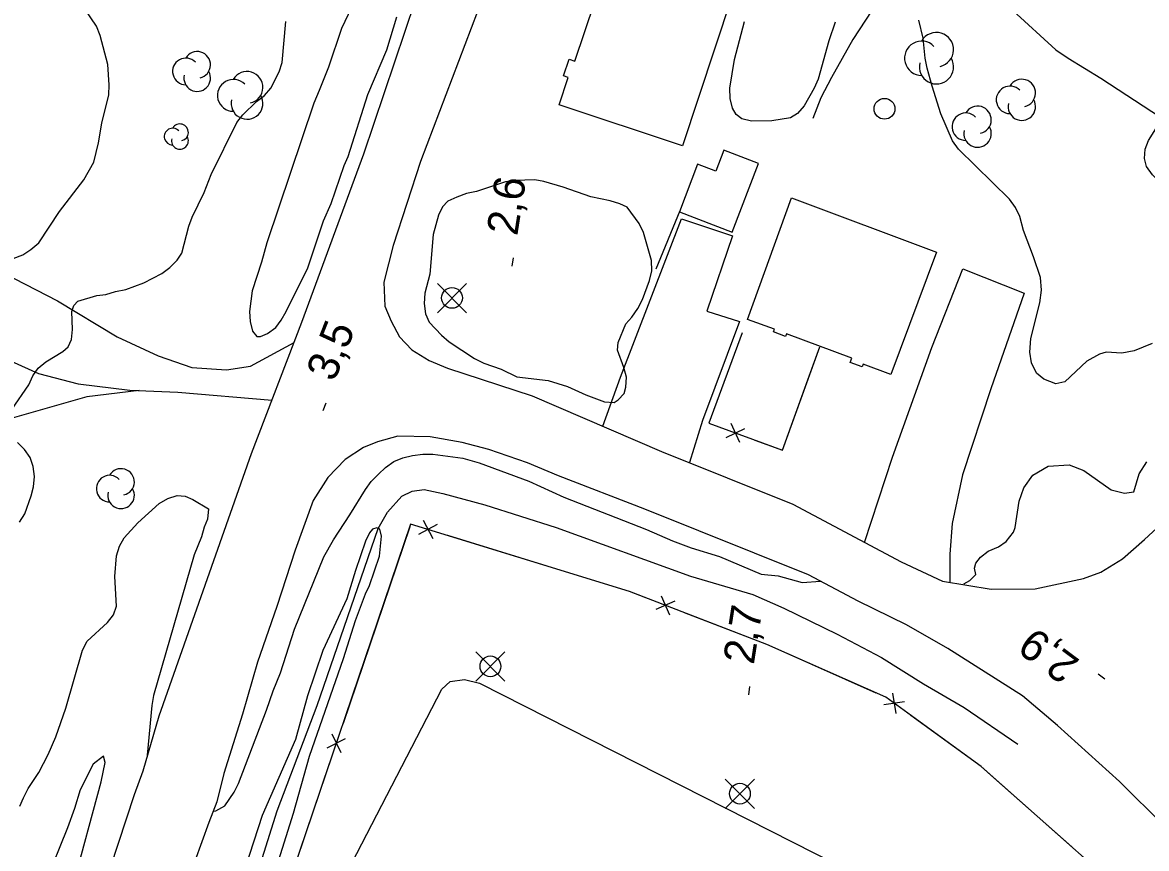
# Model space of a CAD drawing. Extents: x 282461 to 284471, y 5554090 to 5557646.
# Drawn here: x 283064.7 to 283172.9, y 5555536.8 to 5555616.3 of the extents above; entities that cross this region are included whole.
import ezdxf

# ---------------------------------------------------------------- set-up
doc = ezdxf.new("R2010")
doc.units = 0
for name, color, linetype in [('Niveau 1', 7, 'Continuous'), ('Niveau 19', 7, 'Continuous'), ('Niveau 2', 7, 'Continuous'), ('Niveau 21', 7, 'Continuous'), ('Niveau 22', 7, 'Continuous'), ('Niveau 3', 7, 'Continuous'), ('Niveau 31', 7, 'Continuous'), ('Niveau 36', 7, 'Continuous'), ('Niveau 37', 7, 'Continuous'), ('Niveau 4', 7, 'Continuous'), ('Niveau 44', 7, 'Continuous')]:
    doc.layers.add(name, color=color, linetype=linetype)

msp = doc.modelspace()

# ---------------------------------------------------------------- linework, layer by layer
at = {"layer": 'Niveau 1'}
msp.add_lwpolyline([(283063.76, 5555593.6), (283064.68, 5555593.96), (283065.48, 5555594.48), (283066.23, 5555595.12), (283068.22, 5555598.13), (283070.56, 5555601.2), (283071.52, 5555602.88), (283071.97, 5555604.73), (283072.29, 5555606.64), (283072.96, 5555609.35), (283073.01, 5555610.33), (283072.87, 5555612.29), (283072.15, 5555615.06), (283071.79, 5555615.98), (283070.68, 5555617.58)], dxfattribs=at)
at = {"layer": 'Niveau 19'}
for points in [[(283120.53, 5555577.47), (283122.23, 5555582.21), (283128.1, 5555597.44), (283133.03, 5555595.79), (283130.56, 5555588.56), (283133.7, 5555587.54), (283130.14, 5555578.04), (283128.88, 5555573.98)], [(283145.73, 5555566.3), (283148.41, 5555574.49), (283152.2, 5555585.04), (283155.2, 5555592.63), (283161.11, 5555590.29), (283157.9, 5555581.08), (283155.15, 5555572.8), (283154.15, 5555568.12), (283153.94, 5555565.16), (283153.95, 5555562.46)]]:
    msp.add_lwpolyline(points, dxfattribs=at)
at = {"layer": 'Niveau 2'}
for points in [[(283098.21, 5555621.71), (283095.37, 5555615.74), (283094.13, 5555612.03), (283093.23, 5555609.77)], [(283063.62, 5555579.07), (283065.27, 5555581.45), (283065.67, 5555582.32), (283066.18, 5555583.07), (283066.92, 5555583.66), (283068.53, 5555584.65), (283069.05, 5555585.11), (283069.39, 5555585.81), (283069.49, 5555586.79), (283069.42, 5555588.52), (283069.59, 5555589.1), (283069.99, 5555589.5), (283071.83, 5555590.04), (283072.7, 5555590.16), (283073.62, 5555590.45), (283074.6, 5555590.63), (283076.33, 5555591.28), (283078.06, 5555592.16), (283078.86, 5555592.74), (283079.55, 5555593.44), (283080, 5555594.13), (283080.67, 5555596.73), (283081.01, 5555597.6), (283082.14, 5555599.98), (283082.82, 5555601.71), (283085.31, 5555606.69), (283085.88, 5555607.45), (283087.2, 5555608.73), (283087.95, 5555609.31), (283088.58, 5555610.01), (283089.37, 5555611.57), (283089.65, 5555612.49), (283090.02, 5555616.42)], [(283093.23, 5555609.77), (283092.72, 5555608.56), (283088.17, 5555595.13), (283087.67, 5555593.27), (283086.77, 5555590.5), (283086.5, 5555588.53), (283086.57, 5555587.55), (283086.81, 5555586.63), (283087.22, 5555586.11), (283087.56, 5555586.11), (283088.26, 5555586.41), (283089.06, 5555586.99), (283089.57, 5555587.69), (283090.03, 5555588.5), (283092.13, 5555592.73), (283093.65, 5555597.24), (283094.38, 5555598.92), (283095.62, 5555602.57), (283096.02, 5555603.44), (283097.92, 5555609.4), (283099.73, 5555613.69), (283100.69, 5555616.87)], [(283142.9, 5555616.36), (283142.28, 5555614.57), (283141.27, 5555610.86), (283140.88, 5555609.99), (283139.91, 5555608.31), (283139.28, 5555607.56), (283138.59, 5555607.15), (283136.8, 5555606.85), (283134.83, 5555606.83), (283133.9, 5555607.06), (283133.38, 5555607.46), (283133.02, 5555608.09), (283132.78, 5555609.01), (283132.77, 5555609.99), (283133.21, 5555612.77), (283134.16, 5555616.42)], [(283160.69, 5555597.65), (283160.27, 5555598.52), (283159.69, 5555599.32), (283154.78, 5555604.14), (283154.19, 5555604.95), (283153.06, 5555607.54), (283152.23, 5555610.19), (283151.75, 5555611.92), (283151.56, 5555612.9), (283151.37, 5555614.81), (283150.95, 5555616.54)], [(283190.22, 5555587.73), (283189.57, 5555587.63), (283188.82, 5555587.8), (283186.96, 5555588.42), (283185.97, 5555588.47), (283185.68, 5555588.41), (283184.81, 5555588.93), (283183.7, 5555590.25), (283182.05, 5555592.66), (283180.82, 5555594.21), (283177.37, 5555597.54), (283174.85, 5555600.29), (283173.45, 5555601.67), (283172.86, 5555602.48), (283172.68, 5555603.23), (283172.73, 5555604.15), (283173.07, 5555604.96), (283174.1, 5555606.59), (283175.3, 5555608.16), (283178.05, 5555610.83), (283179.76, 5555612.28)], [(283112.26, 5555582.24), (283115.28, 5555581.86), (283117.13, 5555581.29), (283118.88, 5555580.5), (283120.68, 5555579.82), (283121.61, 5555579.76), (283122.01, 5555580), (283122.58, 5555580.64), (283122.75, 5555581.22), (283122.8, 5555582.2), (283122.56, 5555583.12), (283121.96, 5555584.79), (283122.01, 5555585.54), (283122.75, 5555587.34), (283123.32, 5555587.98), (283123.89, 5555588.79), (283124.34, 5555589.66), (283125.02, 5555591.51), (283125.24, 5555592.44), (283125.23, 5555593.42), (283124.45, 5555596.13), (283124.04, 5555596.99), (283122.87, 5555598.55), (283122.17, 5555598.89), (283121.24, 5555599.17), (283119.38, 5555599.56), (283116.71, 5555600.47), (283114.85, 5555601.03), (283113.98, 5555601.2), (283112.07, 5555601.13), (283111.15, 5555601), (283108.38, 5555600.06), (283107.4, 5555599.88), (283106.47, 5555599.53), (283105.61, 5555599.12), (283105.09, 5555598.59), (283104.7, 5555597.78), (283104.19, 5555595.93), (283103.88, 5555592.12), (283103.38, 5555590.27), (283103.33, 5555589.28), (283103.46, 5555588.3), (283103.82, 5555587.5), (283104.99, 5555586.23), (283105.74, 5555585.6), (283108.19, 5555584), (283109.06, 5555583.55), (283110.75, 5555582.98), (283112.26, 5555582.24)], [(283173.43, 5555585.44), (283171.7, 5555584.73), (283170.49, 5555584.49), (283168.98, 5555584.6), (283168.35, 5555584.42), (283167.14, 5555583.72), (283165.01, 5555581.74), (283164.15, 5555581.56), (283162.98, 5555582.01), (283162.28, 5555582.59), (283161.81, 5555583.57), (283161.63, 5555584.6), (283161.73, 5555585.93), (283162.62, 5555589.35), (283162.78, 5555590.56), (283162.66, 5555591.78), (283162, 5555593.79), (283161.04, 5555596.32), (283160.69, 5555597.65)], [(283064.36, 5555568.23), (283064.88, 5555569.04), (283065.49, 5555570.78), (283065.72, 5555571.65), (283065.82, 5555572.63), (283065.7, 5555573.61), (283065.4, 5555574.47), (283064.87, 5555575.22), (283064.17, 5555575.91)], [(283083.08, 5555540.42), (283083.28, 5555540.47), (283084.14, 5555540.94), (283085.05, 5555542.27), (283085.45, 5555543.08), (283088.16, 5555550.14), (283088.78, 5555552), (283089.51, 5555553.73), (283090.86, 5555557.96), (283093.68, 5555564.9), (283094.59, 5555566.53), (283096.19, 5555568.96), (283097.67, 5555571.4), (283098.24, 5555572.15), (283098.93, 5555572.85), (283099.61, 5555573.49), (283100.42, 5555574.07), (283101.28, 5555574.43), (283102.21, 5555574.66), (283103.19, 5555574.79), (283104.17, 5555574.79), (283107.07, 5555574.41), (283108.64, 5555573.96), (283113.4, 5555572.2), (283116.78, 5555570.66), (283124.74, 5555567.54), (283127.24, 5555566.46), (283129.04, 5555565.78), (283131.77, 5555564.93), (283135.78, 5555563.23), (283137.4, 5555563.07), (283139.72, 5555562.45), (283141.5, 5555562.55)], [(283155.29, 5555562.32), (283155.88, 5555562.62), (283156.45, 5555563.2), (283156.33, 5555563.83), (283156.44, 5555564.3), (283156.9, 5555564.88), (283157.64, 5555565.46), (283158.62, 5555565.87), (283159.37, 5555566.39), (283160.06, 5555567.27), (283160.23, 5555567.73), (283160.61, 5555570.27), (283161.06, 5555571.55), (283161.92, 5555572.77), (283163.41, 5555573.64), (283165.44, 5555573.77), (283166.83, 5555573.2), (283169.46, 5555571.37), (283170.74, 5555571.04), (283171.66, 5555571.16), (283172.16, 5555572.89), (283172.91, 5555574.05)], [(283064.41, 5555540.92), (283064.75, 5555541.73), (283065.2, 5555542.6), (283066.23, 5555544.16), (283067.14, 5555545.9), (283067.87, 5555547.58), (283068.83, 5555550.36), (283070.45, 5555555.91), (283070.9, 5555556.78), (283072.85, 5555558.58), (283073.42, 5555559.34), (283073.71, 5555560.15), (283073.56, 5555563.03), (283073.71, 5555565), (283073.99, 5555565.92), (283074.45, 5555566.74), (283075.77, 5555568.19), (283077.83, 5555570.05), (283078.64, 5555570.52), (283079.56, 5555570.81), (283080.31, 5555570.76), (283081.07, 5555570.42), (283082.58, 5555569.51), (283082.47, 5555568.52), (283082.14, 5555567.77), (283081.91, 5555566.84), (283081.18, 5555565.11), (283077.26, 5555551.57)], [(283089.34, 5555535.75), (283090.74, 5555540.24), (283092.3, 5555545.72), (283095.55, 5555555.11), (283096.72, 5555558.78), (283097.68, 5555561.35), (283098.08, 5555562.16), (283099.03, 5555564.96), (283099.24, 5555566.88), (283099.06, 5555567.58), (283098.76, 5555567.69), (283098.36, 5555567.57), (283098.07, 5555567.22), (283097.68, 5555566.4), (283096.72, 5555563.6), (283095.89, 5555560.86), (283093.57, 5555555.9), (283092.11, 5555551.52), (283090.94, 5555547.33), (283087.72, 5555540.03), (283085.26, 5555532.4)], [(283077.26, 5555551.57), (283077.1, 5555550.59), (283076.67, 5555545.83)], [(283064.48, 5555513.86), (283064.76, 5555514.73), (283065.19, 5555517.18), (283066.68, 5555523.58), (283069.14, 5555531.45), (283069.52, 5555533.2), (283072.25, 5555543.27), (283072.63, 5555545.13), (283072.45, 5555545.71), (283071.47, 5555544.95), (283070.22, 5555542.49), (283069.67, 5555540.69), (283068.99, 5555538.82), (283066.85, 5555533.51), (283063.17, 5555521.1)]]:
    msp.add_lwpolyline(points, dxfattribs=at)
at = {"layer": 'Niveau 21'}
for points in [[(283066.66, 5555507.93), (283067.48, 5555511.31), (283068.79, 5555518.11), (283069.9, 5555522.83), (283073.13, 5555535), (283075.43, 5555542.05), (283076.27, 5555544.32), (283077.83, 5555549.62), (283086.71, 5555574.85), (283091.57, 5555587.49), (283097.52, 5555603.69), (283105.48, 5555627.33)], [(283108.46, 5555617.38), (283102.98, 5555602.96), (283100.34, 5555594.85), (283099.46, 5555591.33), (283099.55, 5555589.02), (283100.14, 5555587.59), (283100.96, 5555586.09), (283102.13, 5555584.83), (283103.82, 5555583.8), (283105.57, 5555583.06), (283113.74, 5555580.39), (283126.17, 5555575.04), (283138.84, 5555569.99), (283149.27, 5555564.41), (283153.22, 5555562.58), (283157.91, 5555561.79), (283162.14, 5555561.82), (283166.82, 5555562.83), (283168.49, 5555563.42), (283170.56, 5555564.71), (283172.69, 5555566.57), (283176.65, 5555570.24)], [(283174.62, 5555538.99), (283170.27, 5555543.29), (283164.29, 5555548.68), (283160.95, 5555551.54), (283153.75, 5555556.1), (283149.78, 5555558.37), (283145.11, 5555560.64), (283140.32, 5555563.19), (283124.58, 5555569.5), (283116.25, 5555572.71), (283113.28, 5555573.95), (283109.56, 5555575.24), (283107, 5555575.9), (283103.92, 5555576.45), (283100.79, 5555576.52), (283098.83, 5555575.98), (283097.5, 5555575.44), (283095.72, 5555574.26), (283094.06, 5555572.55)], [(283094.06, 5555572.55), (283092.64, 5555570.33), (283090.9, 5555565.56), (283089.15, 5555560.14), (283087.3, 5555554.78), (283085.85, 5555549.77), (283084.06, 5555544.07), (283083.38, 5555541.33), (283082.6, 5555539.35)], [(283082.6, 5555539.35), (283080.58, 5555533.75), (283077.94, 5555525.19), (283076.73, 5555520.3), (283073.86, 5555507.56), (283071.84, 5555497.5), (283070.48, 5555489.41), (283068.47, 5555473.55), (283067.57, 5555465.71), (283067.08, 5555459.03), (283066.65, 5555446.03), (283066.43, 5555402.69)]]:
    msp.add_lwpolyline(points, dxfattribs=at)
at = {"layer": 'Niveau 22'}
for points in [[(283169.66, 5555633.24), (283168.1, 5555632.76), (283165.55, 5555632.5), (283160.97, 5555632.41), (283158.88, 5555631.93), (283156.87, 5555630.88), (283155.43, 5555629.31), (283153.89, 5555626.75), (283152.02, 5555623.97), (283150.7, 5555622.34), (283148.99, 5555620.55), (283146.42, 5555617.48), (283144.59, 5555614.69), (283142.55, 5555611.04), (283141.53, 5555609.07), (283140.74, 5555607.1)], [(283151.58, 5555623.44), (283152.09, 5555622.58), (283152.96, 5555621.78), (283153.72, 5555621.21), (283156.29, 5555619.55), (283158.49, 5555618.46), (283160.01, 5555617.48), (283164.15, 5555613.68), (283165.32, 5555612.88), (283168.48, 5555610.96), (283174.21, 5555607.21), (283176.21, 5555605.55), (283178.51, 5555603.4)], [(283062.85, 5555592.19), (283068.02, 5555589.53), (283073.78, 5555586.07), (283077.73, 5555584.25), (283080.98, 5555583.12), (283084.31, 5555582.89), (283086.62, 5555583.25), (283090.82, 5555585.53)], [(283058.93, 5555585.82), (283066.21, 5555582.56), (283070.02, 5555581.57), (283074.99, 5555580.94), (283079.63, 5555580.76), (283088.71, 5555579.99)], [(283075.88, 5555580.9), (283070.85, 5555580.3), (283059.36, 5555577.02), (283053.28, 5555574.4), (283048.59, 5555572.25), (283043.45, 5555568.83), (283039.13, 5555565.53), (283033.79, 5555560.14), (283029.88, 5555556.68)]]:
    msp.add_lwpolyline(points, dxfattribs=at)
at = {"layer": 'Niveau 3'}
for p, q in [((283111.81, 5555592.89), (283111.93, 5555593.68)), ((283093.6, 5555578.99), (283093.89, 5555579.74)), ((283168.85, 5555553.15), (283168.21, 5555553.63)), ((283134.58, 5555551.63), (283134.7, 5555552.42))]:
    msp.add_line(p, q, dxfattribs=at)
at = {"layer": 'Niveau 31'}
for points in [[(283132.88, 5555618.62), (283128.21, 5555604.47), (283116.33, 5555608.39), (283117.2, 5555611.02), (283116.73, 5555611.18), (283117.28, 5555612.79), (283117.84, 5555612.6), (283119.75, 5555618.31), (283119.19, 5555618.5), (283119.77, 5555620.21), (283120.12, 5555620.11), (283120.9, 5555622.78), (283132.88, 5555618.62)], [(283129.66, 5555602.7), (283127.9, 5555598.1), (283132.98, 5555596.16), (283135.52, 5555602.77), (283132.19, 5555604.04), (283131.42, 5555602.03), (283129.66, 5555602.7)], [(283138.71, 5555599.44), (283152.67, 5555594.22), (283148.27, 5555582.45), (283145.59, 5555583.45), (283145.5, 5555583.18), (283144.33, 5555583.61), (283144.49, 5555584.04), (283138.21, 5555586.37), (283138.12, 5555586.11), (283136.96, 5555586.55), (283137.06, 5555586.8), (283134.46, 5555587.74), (283138.71, 5555599.44)]]:
    msp.add_lwpolyline(points, dxfattribs=at)
at = {"layer": 'Niveau 36'}
for p, q in [((283107.42, 5555588.39), (283104.6, 5555591.21)), ((283104.6, 5555588.39), (283107.42, 5555591.21)), ((283111.11, 5555552.95), (283108.29, 5555555.77)), ((283108.29, 5555552.95), (283111.11, 5555555.77)), ((283135.14, 5555540.7), (283132.32, 5555543.52)), ((283132.32, 5555540.7), (283135.14, 5555543.52))]:
    msp.add_line(p, q, dxfattribs=at)
for centre in [(283147.65, 5555608.02), (283106.01, 5555589.82), (283109.71, 5555554.37), (283133.73, 5555542.12)]:
    msp.add_circle(centre, 1, dxfattribs=at)
at = {"layer": 'Niveau 37'}
for p, q in [((283133.73, 5555575.92), (283132.88, 5555577.73)), ((283132.4, 5555576.4), (283134.21, 5555577.25)), ((283104.57, 5555568.01), (283102.8, 5555567.07)), ((283103.22, 5555568.42), (283104.16, 5555566.66)), ((283126.14, 5555561.16), (283126.95, 5555559.33)), ((283127.46, 5555560.65), (283125.63, 5555559.84)), ((283148.42, 5555551.8), (283148.74, 5555549.82)), ((283149.57, 5555550.97), (283147.59, 5555550.65)), ((283093.98, 5555546.52), (283095.77, 5555547.41)), ((283094.43, 5555547.86), (283095.32, 5555546.07))]:
    msp.add_line(p, q, dxfattribs=at)
for points in [[(283125.67, 5555592.62), (283127.99, 5555598.24)], [(283125.67, 5555592.62), (283127.99, 5555598.24)], [(283133.95, 5555586.45), (283130.73, 5555577.77), (283137.82, 5555575.17), (283141.42, 5555585.11)], [(283133.95, 5555586.45), (283130.73, 5555577.77), (283131.43, 5555577.51)], [(283140.27, 5555581.93), (283141.42, 5555585.11)], [(283135.18, 5555576.14), (283137.82, 5555575.17), (283140.27, 5555581.93)], [(283100.78, 5555369.89), (283100.57, 5555369.89), (283100.63, 5555346.28), (283173.73, 5555346.94), (283201.81, 5555359.78), (283219.05, 5555360.37), (283220.76, 5555366.73), (283218.89, 5555402.92), (283208.11, 5555416.06), (283175.14, 5555455.89), (283155.65, 5555489.95), (283159.82, 5555516.27), (283171.73, 5555531.64), (283156.94, 5555544.74), (283147.78, 5555551.39), (283136.32, 5555556.46), (283123.09, 5555561.58), (283102.03, 5555568.05), (283088.84, 5555529.18), (283085.74, 5555517.46), (283078.93, 5555485.69), (283074.88, 5555465.54), (283086.05, 5555465.69)], [(283101.95, 5555567.8), (283098.73, 5555558.33)], [(283115.16, 5555564.02), (283105.6, 5555566.95)], [(283124.68, 5555560.96), (283123.09, 5555561.58), (283115.16, 5555564.02)], [(283137.71, 5555555.85), (283136.32, 5555556.46), (283128.41, 5555559.52)], [(283098.73, 5555558.33), (283095.52, 5555548.86)], [(283146.85, 5555551.8), (283137.71, 5555555.85)], [(283146.02, 5555507.6), (283145.3, 5555506.69), (283144.36, 5555506.13), (283143.13, 5555506.28), (283096.15, 5555529.77), (283095.46, 5555530.62), (283095.09, 5555531.68), (283095.32, 5555533.06), (283095.89, 5555534.5), (283105.03, 5555552.18), (283105.83, 5555552.9), (283107.23, 5555553.11), (283108.67, 5555552.74), (283153.88, 5555529.83), (283154.9, 5555529.23), (283155.36, 5555528.03), (283155.34, 5555526.82), (283155.11, 5555525.67), (283146.34, 5555507.59)], [(283158.19, 5555543.63), (283156.94, 5555544.74), (283150.2, 5555549.64)], [(283094.23, 5555545.07), (283091.02, 5555535.6)], [(283165.67, 5555537), (283158.19, 5555543.63)]]:
    msp.add_lwpolyline(points, dxfattribs=at)
at = {"layer": 'Niveau 4'}
msp.add_lwpolyline([(283083.6, 5555522.73), (283089.19, 5555540.45), (283093.03, 5555550.6), (283098.89, 5555567.64), (283099.8, 5555569.21), (283101.19, 5555570.74), (283102.17, 5555571.21), (283103.33, 5555571.4), (283105.13, 5555571.01), (283109.16, 5555569.9), (283116.03, 5555567.72), (283128.97, 5555563.06), (283134.98, 5555561.27), (283137.96, 5555559.97), (283143.1, 5555557.48), (283147.36, 5555555.21), (283151.4, 5555552.7), (283155.31, 5555550.42), (283160.47, 5555546.89)], dxfattribs=at)
at = {"layer": 'Niveau 44'}
for centre, radius, start, end in [((283152.65, 5555613.71), 1.65, 282.2692, 149.7263), ((283151.23, 5555612.88), 1.65, 44.1154, 269.804), ((283081.48, 5555612.25), 1.28, 282.2692, 149.7263), ((283080.39, 5555611.61), 1.28, 44.1154, 269.804), ((283152.65, 5555612.06), 1.65, 166.9369, 29.6212), ((283081.48, 5555610.97), 1.28, 166.9369, 29.6212), ((283086.28, 5555610.08), 1.53, 282.2692, 149.7263), ((283084.96, 5555609.31), 1.53, 44.1154, 269.804), ((283159.73, 5555608.88), 1.32, 44.1154, 269.804), ((283160.87, 5555609.54), 1.32, 282.2692, 149.7263), ((283086.28, 5555608.55), 1.53, 166.9369, 29.6212), ((283160.87, 5555608.22), 1.32, 166.9369, 29.6212), ((283156.61, 5555606.96), 1.32, 282.2692, 149.7263), ((283155.47, 5555606.3), 1.32, 44.1154, 269.804), ((283079.12, 5555605.34), 0.809, 44.1154, 269.804), ((283079.82, 5555605.75), 0.809, 282.2692, 149.7263), ((283156.61, 5555605.64), 1.32, 166.9369, 29.6212), ((283079.82, 5555604.94), 0.809, 166.9369, 29.6212), ((283074.15, 5555572.11), 1.28, 282.2692, 149.7263), ((283073.05, 5555571.47), 1.28, 44.1154, 269.804), ((283074.15, 5555570.83), 1.28, 166.9369, 29.6212)]:
    msp.add_arc(centre, radius, start, end, dxfattribs=at)

# ---------------------------------------------------------------- texts
at = {"layer": 'Niveau 3'}
for s, rotation, p in [('2,6  ', 81.0957, (283112.29, 5555595.73)), ('3,5  ', 68.5632, (283094.68, 5555581.66)), ('2,7  ', 81.0957, (283135.06, 5555554.47)), ('2,9  ', 143.2688, (283166.56, 5555554.91))]:
    msp.add_text(s, height=3, rotation=rotation, dxfattribs=at).set_placement(p)

doc.saveas('drawing.dxf')
